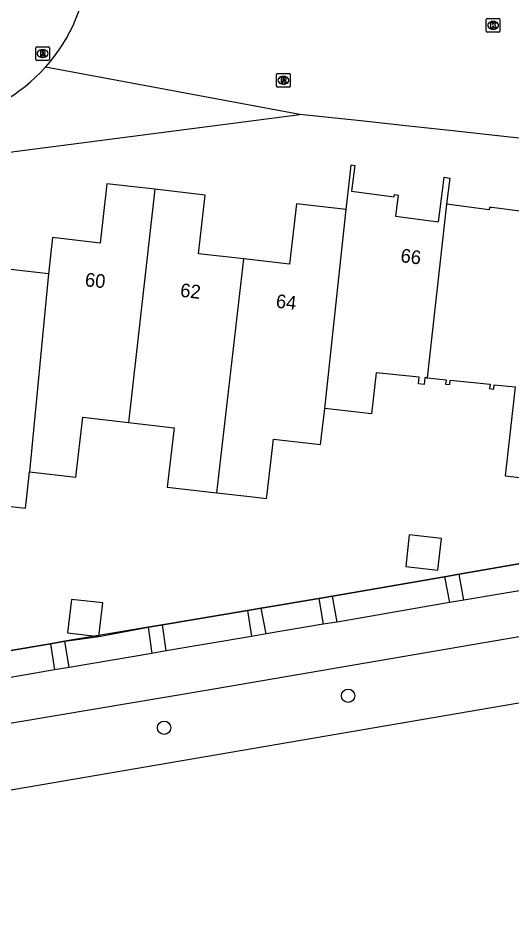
# Model space of a CAD drawing. Extents: x 162398 to 163643, y 386453 to 387397.
# Drawn here: x 162847.5 to 162883.6, y 386468.2 to 386535 of the extents above; entities that cross this region are included whole.
import ezdxf

# ---------------------------------------------------------------- set-up
doc = ezdxf.new("R2010")
doc.units = 0
for name, color, linetype in [('IMGEO_Berm_groen', 7, 'Continuous'), ('IMGEO_Boom', 7, 'Continuous'), ('IMGEO_Fietspad_gesloten', 7, 'Continuous'), ('IMGEO_Kolk', 7, 'Continuous'), ('IMGEO_Muur', 7, 'Continuous'), ('IMGEO_Pand', 7, 'Continuous'), ('IMGEO_Pand_nummerreeks', 7, 'Continuous'), ('IMGEO_Rijbaan_lokaal_open', 7, 'Continuous'), ('IMGEO_Rijbaan_regionaal_gesloten', 7, 'Continuous'), ('IMGEO_Rioolput', 7, 'Continuous'), ('IMGEO_Voetpad_open', 7, 'Continuous')]:
    doc.layers.add(name, color=color, linetype=linetype)

msp = doc.modelspace()

# ---------------------------------------------------------------- linework, layer by layer
at = {"layer": 'IMGEO_Berm_groen'}
for points in [[(162879.727, 386494.306), (162892.217, 386496.495)], [(162870.471, 386492.702), (162878.649, 386494.117)], [(162865.247, 386491.823), (162869.462, 386492.532)], [(162858.01, 386490.606), (162864.24, 386491.654)], [(162853.372, 386489.767), (162856.97, 386490.431)], [(162850.866, 386489.404), (162853.372, 386489.767)], [(162843.7, 386488.2), (162849.813, 386489.227)]]:
    msp.add_lwpolyline(points, dxfattribs=at)
at = {"layer": 'IMGEO_Boom'}
for centre in [(162871.604, 386485.415), (162858.135, 386483.076)]:
    msp.add_circle(centre, 0.489, dxfattribs=at)
at = {"layer": 'IMGEO_Fietspad_gesloten'}
for points in [[(162804.768, 386476.35), (162861.06, 386485.799), (162905.159, 386493.366), (162932.516, 386498.306)], [(162892.552, 386494.525), (162880.081, 386492.42)], [(162879.019, 386492.239), (162870.8, 386490.811)], [(162880.081, 386492.42), (162879.019, 386492.239)], [(162869.779, 386490.648), (162865.608, 386489.944)], [(162870.8, 386490.811), (162869.779, 386490.648)], [(162864.54, 386489.76), (162858.294, 386488.704)], [(162865.608, 386489.944), (162864.54, 386489.76)], [(162857.245, 386488.501), (162851.183, 386487.476)], [(162858.294, 386488.704), (162857.245, 386488.501)], [(162850.118, 386487.308), (162844.08, 386486.261)], [(162851.183, 386487.476), (162850.118, 386487.308)]]:
    msp.add_lwpolyline(points, dxfattribs=at)
at = {"layer": 'IMGEO_Kolk'}
for p, q in [((162881.715, 386534.058), (162881.715, 386534.91)), ((162881.79, 386534.984), (162882.642, 386534.984)), ((162882.203, 386534.764), (162882.228, 386534.764)), ((162882.716, 386534.91), (162882.716, 386534.058)), ((162882.642, 386533.984), (162881.79, 386533.984)), ((162882.226, 386534.204), (162882.201, 386534.204))]:
    msp.add_line(p, q, dxfattribs=at)
for points in [[(162881.715, 386534.058), (162881.715, 386534.91)], [(162881.79, 386534.984), (162882.642, 386534.984)], [(162882.036, 386534.684), (162882.159, 386534.684), (162882.159, 386534.533), (162882.289, 386534.684), (162882.453, 386534.684), (162882.307, 386534.533), (162882.46, 386534.284), (162882.308, 386534.284), (162882.223, 386534.448), (162882.159, 386534.381), (162882.159, 386534.284), (162882.036, 386534.284), (162882.036, 386534.684)], [(162882.716, 386534.91), (162882.716, 386534.058)], [(162882.642, 386533.984), (162881.79, 386533.984)]]:
    msp.add_lwpolyline(points, dxfattribs=at)
for centre, start, end in [((162881.792, 386534.908), 91.55205, 178.44795), ((162881.792, 386534.908), 91.55205, 178.44795), ((162882.64, 386534.908), 1.55205, 88.44795), ((162882.64, 386534.908), 1.55205, 88.44795), ((162881.792, 386534.06), 181.55205, 268.44795), ((162881.792, 386534.06), 181.55205, 268.44795), ((162882.64, 386534.06), 271.55205, 358.44795), ((162882.64, 386534.06), 271.55205, 358.44795)]:
    msp.add_arc(centre, 0.0765, start, end, dxfattribs=at)
for centre, major_axis, ratio, start_param, end_param in [((162882.202, 386534.484), (-0.387, 0.002), 0.722429, 4.712389, 7.853982), ((162882.227, 386534.484), (-0.39, 0.002), 0.717154, 1.570796, 4.712389)]:
    msp.add_ellipse(centre, major_axis=major_axis, ratio=ratio, start_param=start_param, end_param=end_param, dxfattribs=at)
at = {"layer": 'IMGEO_Muur'}
for points in [[(162892.217, 386496.495), (162879.727, 386494.306)], [(162879.727, 386494.306), (162878.649, 386494.117)], [(162878.649, 386494.117), (162870.471, 386492.702)], [(162869.462, 386492.532), (162865.247, 386491.823)], [(162870.471, 386492.702), (162869.462, 386492.532)], [(162864.24, 386491.654), (162858.01, 386490.606)], [(162865.247, 386491.823), (162864.24, 386491.654)], [(162856.97, 386490.431), (162850.866, 386489.404)], [(162858.01, 386490.606), (162856.97, 386490.431)], [(162849.813, 386489.227), (162843.7, 386488.2)], [(162850.866, 386489.404), (162849.813, 386489.227)]]:
    msp.add_lwpolyline(points, dxfattribs=at)
at = {"layer": 'IMGEO_Pand'}
for points in [[(162871.462, 386521.008), (162871.729, 386523.341), (162871.835, 386524.267), (162872.103, 386524.233), (162871.858, 386522.345), (162874.983, 386521.941), (162875.004, 386522.099), (162875.161, 386522.079), (162875.272, 386522.065), (162875.071, 386520.513), (162878.206, 386520.107), (162878.525, 386522.565), (162878.628, 386523.361), (162879.044, 386523.307), (162878.796, 386521.39)], [(162857.47, 386522.486), (162853.947, 386522.89), (162853.45, 386518.55), (162849.976, 386518.948), (162849.672, 386516.296)], [(162857.47, 386522.486), (162855.525, 386505.415)], [(162863.965, 386517.391), (162860.658, 386517.77), (162861.149, 386522.065), (162857.47, 386522.486)], [(162871.462, 386521.008), (162867.823, 386521.425), (162867.317, 386517.007), (162863.965, 386517.391)], [(162869.888, 386506.447), (162871.462, 386521.008)], [(162878.796, 386521.39), (162877.397, 386508.679)], [(162885.684, 386520.681), (162882.109, 386521.142), (162881.954, 386521.162), (162881.931, 386520.984), (162878.796, 386521.39)], [(162862, 386500.277), (162863.965, 386517.391)], [(162849.672, 386516.296), (162846.259, 386516.687), (162845.746, 386512.206), (162842.322, 386512.598), (162842.269, 386512.132)], [(162849.672, 386516.296), (162848.293, 386501.804)], [(162877.397, 386508.679), (162877.225, 386508.696), (162877.177, 386508.208), (162876.748, 386508.252), (162876.796, 386508.731), (162873.646, 386509.047), (162873.303, 386506.056), (162869.888, 386506.447)], [(162877.397, 386508.679), (162878.77, 386508.541), (162878.737, 386508.222), (162879.045, 386508.19), (162879.077, 386508.508), (162881.987, 386508.217), (162881.955, 386507.897), (162882.263, 386507.866), (162882.294, 386508.184), (162883.838, 386508.029), (162883.488, 386504.969), (162883.094, 386501.523), (162886.716, 386501.109)], [(162862, 386500.277), (162864.414, 386500), (162865.636, 386499.86), (162865.652, 386500), (162866.133, 386504.206), (162869.586, 386503.81), (162869.888, 386506.447)], [(162848.293, 386501.804), (162851.689, 386501.415), (162852.191, 386505.797), (162855.525, 386505.415)], [(162855.525, 386505.415), (162858.861, 386505.033), (162858.364, 386500.693), (162862, 386500.277)], [(162841.012, 386501.605), (162840.828, 386500), (162840.337, 386495.705), (162840.97, 386495.633), (162844.059, 386495.28), (162844.203, 386496.539), (162844.547, 386499.544), (162847.99, 386499.15), (162848.087, 386500), (162848.293, 386501.804)], [(162875.816, 386494.881), (162878.166, 386494.613), (162878.43, 386496.926), (162876.081, 386497.195), (162875.816, 386494.881)], [(162853.372, 386489.767), (162853.652, 386492.212), (162851.359, 386492.475), (162851.079, 386490.029), (162853.372, 386489.767)]]:
    msp.add_lwpolyline(points, dxfattribs=at)
at = {"layer": 'IMGEO_Rijbaan_lokaal_open'}
for points in [[(162868.08, 386527.966), (162849.448, 386531.419)], [(162910.159, 386519.716), (162903.136, 386520.488), (162897.927, 386521.041), (162898.349, 386524.68), (162889.919, 386525.595), (162882.789, 386526.369), (162879.489, 386526.727), (162875.817, 386527.126), (162872.525, 386527.483), (162868.08, 386527.966)]]:
    msp.add_lwpolyline(points, dxfattribs=at)
for centre, radius, start, end in [((162840.137, 386539.774), 12.511, 318.09731, 356.58386), ((162840.142, 386539.778), 12.509, 280.64235, 318.07005)]:
    msp.add_arc(centre, radius, start, end, dxfattribs=at)
at = {"layer": 'IMGEO_Rijbaan_regionaal_gesloten'}
msp.add_lwpolyline([(162929.522, 386492.67), (162813.011, 386472.696), (162799.219, 386470.423), (162784.312, 386468.15)], dxfattribs=at)
at = {"layer": 'IMGEO_Rioolput'}
for p, q in [((162848.743, 386531.994), (162848.743, 386532.846)), ((162848.818, 386532.92), (162849.67, 386532.92)), ((162849.231, 386532.7), (162849.256, 386532.7)), ((162849.744, 386532.846), (162849.744, 386531.994)), ((162849.67, 386531.92), (162848.818, 386531.92)), ((162849.254, 386532.14), (162849.229, 386532.14)), ((162866.371, 386530.034), (162866.371, 386530.886)), ((162866.446, 386530.96), (162867.298, 386530.96)), ((162866.859, 386530.74), (162866.884, 386530.74)), ((162867.372, 386530.886), (162867.372, 386530.034)), ((162867.298, 386529.96), (162866.446, 386529.96)), ((162866.882, 386530.18), (162866.857, 386530.18))]:
    msp.add_line(p, q, dxfattribs=at)
for points in [[(162848.743, 386531.994), (162848.743, 386532.846)], [(162848.818, 386532.92), (162849.67, 386532.92)], [(162849.332, 386532.618), (162849.08, 386532.62), (162849.08, 386532.22)], [(162849.08, 386532.22), (162849.204, 386532.22), (162849.204, 386532.382), (162849.215, 386532.382)], [(162849.258, 386532.539), (162849.204, 386532.539), (162849.204, 386532.458)], [(162849.204, 386532.458), (162849.256, 386532.458)], [(162849.262, 386532.353), (162849.333, 386532.22), (162849.473, 386532.22), (162849.408, 386532.346)], [(162849.744, 386532.846), (162849.744, 386531.994)], [(162849.67, 386531.92), (162848.818, 386531.92)], [(162866.371, 386530.034), (162866.371, 386530.886)], [(162866.446, 386530.96), (162867.298, 386530.96)], [(162866.96, 386530.658), (162866.708, 386530.66), (162866.708, 386530.26)], [(162866.708, 386530.26), (162866.832, 386530.26), (162866.832, 386530.422), (162866.843, 386530.422)], [(162866.886, 386530.579), (162866.832, 386530.579), (162866.832, 386530.498)], [(162866.832, 386530.498), (162866.884, 386530.498)], [(162866.89, 386530.393), (162866.961, 386530.26), (162867.101, 386530.26), (162867.036, 386530.386)], [(162867.372, 386530.886), (162867.372, 386530.034)], [(162867.298, 386529.96), (162866.446, 386529.96)]]:
    msp.add_lwpolyline(points, dxfattribs=at)
for centre, radius, start, end in [((162848.82, 386532.844), 0.0765, 91.55205, 178.44795), ((162848.82, 386532.844), 0.0765, 91.55205, 178.44795), ((162849.214, 386532.329), 0.0533, 26.02933, 88.69889), ((162849.24, 386532.647), 0.19, 274.7715, 282.96867), ((162849.264, 386532.443), 0.0964, 77.00612, 93.18647), ((162849.278, 386532.5), 0.0378, 276.66336, 79.67722), ((162849.331, 386532.508), 0.109, 350.36119, 89.41601), ((162849.329, 386532.508), 0.112, 277.58423, 350.98172), ((162849.313, 386532.293), 0.108, 29.51342, 73.79051), ((162849.668, 386532.844), 0.0765, 1.55205, 88.44795), ((162849.668, 386532.844), 0.0765, 1.55205, 88.44795), ((162848.82, 386531.996), 0.0765, 181.55205, 268.44795), ((162848.82, 386531.996), 0.0765, 181.55205, 268.44795), ((162849.668, 386531.996), 0.0765, 271.55205, 358.44795), ((162849.668, 386531.996), 0.0765, 271.55205, 358.44795), ((162866.448, 386530.884), 0.0765, 91.55205, 178.44795), ((162866.448, 386530.884), 0.0765, 91.55205, 178.44795), ((162866.842, 386530.369), 0.0533, 26.02933, 88.69889), ((162866.868, 386530.687), 0.19, 274.7715, 282.96867), ((162866.892, 386530.483), 0.0964, 77.00612, 93.18647), ((162866.906, 386530.54), 0.0378, 276.66336, 79.67722), ((162866.959, 386530.548), 0.109, 350.36119, 89.41601), ((162866.957, 386530.548), 0.112, 277.58423, 350.98172), ((162866.941, 386530.333), 0.108, 29.51342, 73.79051), ((162867.296, 386530.884), 0.0765, 1.55205, 88.44795), ((162867.296, 386530.884), 0.0765, 1.55205, 88.44795), ((162866.448, 386530.036), 0.0765, 181.55205, 268.44795), ((162866.448, 386530.036), 0.0765, 181.55205, 268.44795), ((162867.296, 386530.036), 0.0765, 271.55205, 358.44795), ((162867.296, 386530.036), 0.0765, 271.55205, 358.44795)]:
    msp.add_arc(centre, radius, start, end, dxfattribs=at)
for centre, major_axis, ratio, start_param, end_param in [((162849.23, 386532.42), (-0.387, 0.002), 0.722429, 4.712389, 7.853982), ((162849.255, 386532.42), (-0.39, 0.002), 0.717154, 1.570796, 4.712389), ((162866.858, 386530.46), (-0.387, 0.002), 0.722429, 4.712389, 7.853982), ((162866.883, 386530.46), (-0.39, 0.002), 0.717154, 1.570796, 4.712389)]:
    msp.add_ellipse(centre, major_axis=major_axis, ratio=ratio, start_param=start_param, end_param=end_param, dxfattribs=at)
at = {"layer": 'IMGEO_Voetpad_open'}
for points in [[(162714.825, 386507.563), (162814.869, 386521.03), (162844.732, 386524.923), (162868.08, 386527.966)], [(162878.649, 386494.117), (162879.727, 386494.306)], [(162880.081, 386492.42), (162879.727, 386494.306)], [(162878.649, 386494.117), (162879.019, 386492.239)], [(162869.462, 386492.532), (162870.471, 386492.702)], [(162869.462, 386492.532), (162869.779, 386490.648)], [(162870.8, 386490.811), (162870.471, 386492.702)], [(162864.24, 386491.654), (162865.247, 386491.823)], [(162864.24, 386491.654), (162864.54, 386489.76)], [(162865.608, 386489.944), (162865.247, 386491.823)], [(162856.97, 386490.431), (162858.01, 386490.606)], [(162856.97, 386490.431), (162857.245, 386488.501)], [(162858.294, 386488.704), (162858.01, 386490.606)], [(162849.813, 386489.227), (162850.866, 386489.404)], [(162849.813, 386489.227), (162850.118, 386487.308)], [(162851.183, 386487.476), (162850.866, 386489.404)]]:
    msp.add_lwpolyline(points, dxfattribs=at)

# ---------------------------------------------------------------- texts
at = {"layer": 'IMGEO_Pand_nummerreeks'}
for s, rotation, p in [('66', 352.6211, (162875.398, 386517.163)), ('60', 353.83481, (162852.308, 386515.397)), ('62', 353.46346, (162859.276, 386514.627)), ('64', 353.46346, (162866.28, 386513.825))]:
    msp.add_text(s, height=1, rotation=rotation, dxfattribs=at).set_placement(p)

doc.saveas('drawing.dxf')
